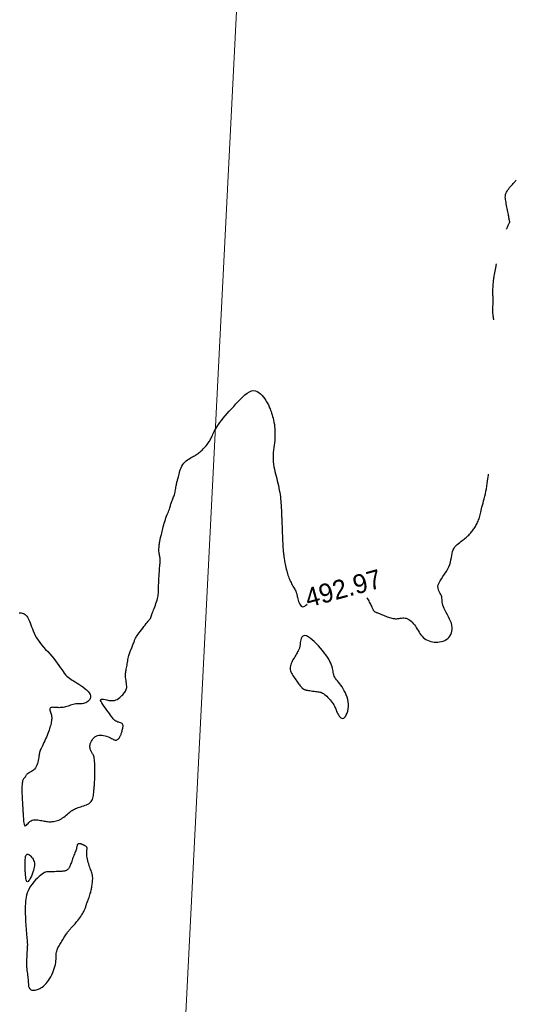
# Model space of a CAD drawing. Header units: millimetres. Extents: x 32690613 to 32693367, y 5343692 to 5344708.
# Tile 443 of 656: x 32692677 to 32692703, y 5344248 to 5344300. Entities that reach past the tile are written whole.
import ezdxf
from ezdxf.enums import TextEntityAlignment as Align

# ---------------------------------------------------------------- set-up
doc = ezdxf.new("R2010")
doc.units = ezdxf.units.MM
doc.header["$LTSCALE"] = 20
doc.layers.get('0').update_dxf_attribs({"lineweight": 18})
doc.layers.get('Defpoints').update_dxf_attribs({"color": 11, "lineweight": 18})
doc.layers.add('02-DGM_HL_493.00', color=102, linetype='Continuous')

# ---------------------------------------------------------------- blocks, each defined once
blk = doc.blocks.new('A$C78070446')
blk.add_line((4469989.147, 5343046.051), (4469922.857, 5342307.181))

msp = doc.modelspace()

# ---------------------------------------------------------------- linework, layer by layer
at = {"layer": '02-DGM_HL_493.00', "elevation": 493, "flags": 128}
for points in [[(32692702.581, 5344288.622), (32692702.585, 5344288.631), (32692702.595, 5344288.653), (32692702.611, 5344288.687), (32692702.629, 5344288.728), (32692702.65, 5344288.774), (32692702.671, 5344288.821), (32692702.692, 5344288.866), (32692702.709, 5344288.905), (32692702.724, 5344288.937), (32692702.734, 5344288.961), (32692702.742, 5344288.979), (32692702.747, 5344288.993), (32692702.749, 5344289.003), (32692702.75, 5344289.011), (32692702.749, 5344289.019), (32692702.747, 5344289.027), (32692702.745, 5344289.038), (32692702.742, 5344289.049), (32692702.738, 5344289.062), (32692702.734, 5344289.077), (32692702.73, 5344289.091), (32692702.727, 5344289.106), (32692702.723, 5344289.12), (32692702.72, 5344289.134), (32692702.718, 5344289.147), (32692702.716, 5344289.161), (32692702.713, 5344289.177), (32692702.71, 5344289.196), (32692702.707, 5344289.22), (32692702.702, 5344289.251), (32692702.696, 5344289.29), (32692702.687, 5344289.338), (32692702.677, 5344289.396), (32692702.665, 5344289.464), (32692702.651, 5344289.539), (32692702.636, 5344289.619), (32692702.62, 5344289.702), (32692702.604, 5344289.786), (32692702.587, 5344289.87), (32692702.57, 5344289.952), (32692702.554, 5344290.029), (32692702.539, 5344290.103), (32692702.527, 5344290.173), (32692702.519, 5344290.241), (32692702.516, 5344290.307), (32692702.518, 5344290.372), (32692702.528, 5344290.435), (32692702.546, 5344290.498), (32692702.573, 5344290.562), (32692702.608, 5344290.625), (32692702.649, 5344290.688), (32692702.694, 5344290.749), (32692702.742, 5344290.809), (32692702.792, 5344290.866), (32692702.841, 5344290.921), (32692702.888, 5344290.972), (32692702.932, 5344291.019), (32692702.971, 5344291.062), (32692703.006, 5344291.1), (32692703.036, 5344291.132), (32692703.06, 5344291.158), (32692703.078, 5344291.178), (32692703.09, 5344291.19), (32692703.094, 5344291.194)], [(32692701.914, 5344283.862), (32692701.913, 5344283.865), (32692701.912, 5344283.872), (32692701.91, 5344283.883), (32692701.907, 5344283.897), (32692701.904, 5344283.915), (32692701.901, 5344283.935), (32692701.897, 5344283.957), (32692701.894, 5344283.981), (32692701.89, 5344284.006), (32692701.886, 5344284.032), (32692701.883, 5344284.058), (32692701.88, 5344284.085), (32692701.877, 5344284.11), (32692701.874, 5344284.135), (32692701.871, 5344284.159), (32692701.868, 5344284.18), (32692701.866, 5344284.2), (32692701.864, 5344284.219), (32692701.862, 5344284.239), (32692701.861, 5344284.261), (32692701.861, 5344284.286), (32692701.86, 5344284.316), (32692701.861, 5344284.352), (32692701.862, 5344284.395), (32692701.864, 5344284.447), (32692701.866, 5344284.506), (32692701.869, 5344284.57), (32692701.871, 5344284.636), (32692701.874, 5344284.702), (32692701.877, 5344284.767), (32692701.878, 5344284.828), (32692701.88, 5344284.883), (32692701.88, 5344284.931), (32692701.88, 5344284.972), (32692701.879, 5344285.006), (32692701.878, 5344285.036), (32692701.876, 5344285.061), (32692701.874, 5344285.084), (32692701.871, 5344285.104), (32692701.869, 5344285.123), (32692701.866, 5344285.141), (32692701.864, 5344285.161), (32692701.862, 5344285.183), (32692701.861, 5344285.207), (32692701.86, 5344285.237), (32692701.859, 5344285.271), (32692701.86, 5344285.312), (32692701.861, 5344285.361), (32692701.864, 5344285.417), (32692701.867, 5344285.481), (32692701.871, 5344285.548), (32692701.876, 5344285.618), (32692701.881, 5344285.687), (32692701.886, 5344285.753), (32692701.89, 5344285.815), (32692701.895, 5344285.87), (32692701.899, 5344285.916), (32692701.903, 5344285.956), (32692701.908, 5344285.992), (32692701.913, 5344286.029), (32692701.919, 5344286.068), (32692701.927, 5344286.114), (32692701.937, 5344286.169), (32692701.949, 5344286.237), (32692701.964, 5344286.318), (32692701.98, 5344286.409), (32692701.997, 5344286.503), (32692702.014, 5344286.593), (32692702.028, 5344286.675), (32692702.04, 5344286.741), (32692702.048, 5344286.785), (32692702.051, 5344286.801)], [(32692676.974, 5344268.459), (32692677.033, 5344268.457), (32692677.09, 5344268.452), (32692677.145, 5344268.443), (32692677.198, 5344268.427), (32692677.248, 5344268.404), (32692677.294, 5344268.373), (32692677.337, 5344268.333), (32692677.378, 5344268.285), (32692677.416, 5344268.229), (32692677.453, 5344268.164), (32692677.489, 5344268.092), (32692677.524, 5344268.011), (32692677.559, 5344267.922), (32692677.594, 5344267.826), (32692677.631, 5344267.723), (32692677.671, 5344267.615), (32692677.716, 5344267.501), (32692677.767, 5344267.384), (32692677.825, 5344267.264), (32692677.892, 5344267.143), (32692677.969, 5344267.021), (32692678.057, 5344266.899), (32692678.155, 5344266.778), (32692678.26, 5344266.657), (32692678.369, 5344266.536), (32692678.479, 5344266.416), (32692678.59, 5344266.295), (32692678.697, 5344266.174), (32692678.799, 5344266.053), (32692678.894, 5344265.932), (32692678.982, 5344265.812), (32692679.064, 5344265.694), (32692679.141, 5344265.581), (32692679.214, 5344265.474), (32692679.283, 5344265.374), (32692679.35, 5344265.282), (32692679.416, 5344265.201), (32692679.482, 5344265.131), (32692679.548, 5344265.07), (32692679.616, 5344265.016), (32692679.686, 5344264.967), (32692679.76, 5344264.919), (32692679.84, 5344264.872), (32692679.925, 5344264.821), (32692680.017, 5344264.766), (32692680.117, 5344264.704), (32692680.22, 5344264.635), (32692680.324, 5344264.562), (32692680.424, 5344264.485), (32692680.517, 5344264.406), (32692680.597, 5344264.325), (32692680.662, 5344264.246), (32692680.708, 5344264.167), (32692680.731, 5344264.092), (32692680.733, 5344264.021), (32692680.717, 5344263.954), (32692680.687, 5344263.893), (32692680.645, 5344263.838), (32692680.593, 5344263.791), (32692680.536, 5344263.751), (32692680.475, 5344263.721), (32692680.413, 5344263.699), (32692680.351, 5344263.686), (32692680.288, 5344263.678), (32692680.224, 5344263.675), (32692680.16, 5344263.673), (32692680.094, 5344263.672), (32692680.028, 5344263.669), (32692679.96, 5344263.663), (32692679.891, 5344263.651), (32692679.821, 5344263.635), (32692679.751, 5344263.616), (32692679.681, 5344263.595), (32692679.612, 5344263.573), (32692679.545, 5344263.551), (32692679.479, 5344263.53), (32692679.416, 5344263.512), (32692679.355, 5344263.498), (32692679.297, 5344263.486), (32692679.241, 5344263.478), (32692679.186, 5344263.473), (32692679.131, 5344263.47), (32692679.077, 5344263.469), (32692679.022, 5344263.471), (32692678.967, 5344263.474), (32692678.91, 5344263.479), (32692678.853, 5344263.483), (32692678.797, 5344263.487), (32692678.745, 5344263.488), (32692678.698, 5344263.486), (32692678.658, 5344263.478), (32692678.626, 5344263.465), (32692678.603, 5344263.443), (32692678.592, 5344263.413), (32692678.59, 5344263.376), (32692678.596, 5344263.332), (32692678.607, 5344263.284), (32692678.622, 5344263.233), (32692678.639, 5344263.179), (32692678.655, 5344263.126), (32692678.669, 5344263.073), (32692678.68, 5344263.023), (32692678.686, 5344262.973), (32692678.689, 5344262.925), (32692678.688, 5344262.876), (32692678.684, 5344262.825), (32692678.676, 5344262.772), (32692678.666, 5344262.716), (32692678.653, 5344262.656), (32692678.637, 5344262.59), (32692678.619, 5344262.519), (32692678.598, 5344262.444), (32692678.574, 5344262.365), (32692678.547, 5344262.282), (32692678.517, 5344262.195), (32692678.484, 5344262.106), (32692678.447, 5344262.014), (32692678.408, 5344261.92), (32692678.366, 5344261.825), (32692678.323, 5344261.731), (32692678.28, 5344261.639), (32692678.238, 5344261.551), (32692678.199, 5344261.468), (32692678.163, 5344261.391), (32692678.131, 5344261.323), (32692678.105, 5344261.264), (32692678.084, 5344261.212), (32692678.067, 5344261.164), (32692678.053, 5344261.12), (32692678.042, 5344261.075), (32692678.032, 5344261.028), (32692678.023, 5344260.976), (32692678.014, 5344260.917), (32692678.004, 5344260.849), (32692677.992, 5344260.774), (32692677.978, 5344260.694), (32692677.96, 5344260.611), (32692677.938, 5344260.529), (32692677.91, 5344260.449), (32692677.877, 5344260.373), (32692677.837, 5344260.304), (32692677.789, 5344260.245), (32692677.736, 5344260.193), (32692677.679, 5344260.149), (32692677.621, 5344260.11), (32692677.564, 5344260.076), (32692677.51, 5344260.046), (32692677.461, 5344260.019), (32692677.42, 5344259.993), (32692677.387, 5344259.967), (32692677.362, 5344259.942), (32692677.344, 5344259.917), (32692677.33, 5344259.894), (32692677.32, 5344259.871), (32692677.311, 5344259.85), (32692677.302, 5344259.831), (32692677.292, 5344259.814), (32692677.278, 5344259.799), (32692677.262, 5344259.784), (32692677.245, 5344259.768), (32692677.226, 5344259.75), (32692677.208, 5344259.727), (32692677.19, 5344259.699), (32692677.173, 5344259.663), (32692677.159, 5344259.617), (32692677.147, 5344259.561), (32692677.138, 5344259.496), (32692677.131, 5344259.421), (32692677.126, 5344259.338), (32692677.124, 5344259.248), (32692677.124, 5344259.151), (32692677.125, 5344259.049), (32692677.127, 5344258.943), (32692677.131, 5344258.833), (32692677.136, 5344258.722), (32692677.142, 5344258.612), (32692677.148, 5344258.505), (32692677.154, 5344258.404), (32692677.16, 5344258.312), (32692677.165, 5344258.229), (32692677.17, 5344258.16), (32692677.173, 5344258.105), (32692677.176, 5344258.063), (32692677.178, 5344258.032), (32692677.179, 5344258.011), (32692677.18, 5344257.997), (32692677.18, 5344257.989), (32692677.18, 5344257.985), (32692677.18, 5344257.983), (32692677.18, 5344257.98), (32692677.18, 5344257.976), (32692677.18, 5344257.968), (32692677.181, 5344257.954), (32692677.182, 5344257.933), (32692677.183, 5344257.902), (32692677.186, 5344257.86), (32692677.189, 5344257.805), (32692677.193, 5344257.736), (32692677.198, 5344257.657), (32692677.205, 5344257.573), (32692677.214, 5344257.489), (32692677.225, 5344257.411), (32692677.239, 5344257.344), (32692677.256, 5344257.292), (32692677.277, 5344257.261), (32692677.302, 5344257.255), (32692677.331, 5344257.269), (32692677.364, 5344257.3), (32692677.402, 5344257.342), (32692677.444, 5344257.39), (32692677.492, 5344257.441), (32692677.545, 5344257.488), (32692677.603, 5344257.527), (32692677.667, 5344257.555), (32692677.736, 5344257.571), (32692677.807, 5344257.578), (32692677.881, 5344257.578), (32692677.955, 5344257.571), (32692678.029, 5344257.56), (32692678.101, 5344257.547), (32692678.17, 5344257.533), (32692678.236, 5344257.519), (32692678.298, 5344257.507), (32692678.357, 5344257.496), (32692678.415, 5344257.487), (32692678.473, 5344257.48), (32692678.531, 5344257.475), (32692678.59, 5344257.473), (32692678.651, 5344257.474), (32692678.715, 5344257.478), (32692678.781, 5344257.486), (32692678.849, 5344257.497), (32692678.918, 5344257.513), (32692678.988, 5344257.534), (32692679.058, 5344257.56), (32692679.127, 5344257.591), (32692679.195, 5344257.628), (32692679.261, 5344257.671), (32692679.326, 5344257.719), (32692679.39, 5344257.77), (32692679.452, 5344257.823), (32692679.514, 5344257.877), (32692679.575, 5344257.929), (32692679.636, 5344257.98), (32692679.697, 5344258.026), (32692679.758, 5344258.068), (32692679.819, 5344258.105), (32692679.881, 5344258.138), (32692679.945, 5344258.168), (32692680.01, 5344258.195), (32692680.077, 5344258.22), (32692680.146, 5344258.243), (32692680.218, 5344258.266), (32692680.292, 5344258.289), (32692680.368, 5344258.313), (32692680.443, 5344258.339), (32692680.516, 5344258.367), (32692680.585, 5344258.399), (32692680.65, 5344258.437), (32692680.708, 5344258.48), (32692680.757, 5344258.53), (32692680.797, 5344258.588), (32692680.829, 5344258.651), (32692680.853, 5344258.719), (32692680.87, 5344258.788), (32692680.883, 5344258.859), (32692680.891, 5344258.927), (32692680.897, 5344258.992), (32692680.902, 5344259.052), (32692680.906, 5344259.105), (32692680.909, 5344259.153), (32692680.913, 5344259.198), (32692680.917, 5344259.241), (32692680.92, 5344259.285), (32692680.924, 5344259.332), (32692680.928, 5344259.384), (32692680.932, 5344259.443), (32692680.936, 5344259.51), (32692680.941, 5344259.584), (32692680.945, 5344259.666), (32692680.949, 5344259.754), (32692680.953, 5344259.847), (32692680.956, 5344259.943), (32692680.958, 5344260.043), (32692680.96, 5344260.145), (32692680.96, 5344260.248), (32692680.958, 5344260.35), (32692680.955, 5344260.451), (32692680.951, 5344260.548), (32692680.944, 5344260.64), (32692680.936, 5344260.725), (32692680.925, 5344260.802), (32692680.912, 5344260.869), (32692680.896, 5344260.926), (32692680.879, 5344260.973), (32692680.86, 5344261.013), (32692680.839, 5344261.048), (32692680.819, 5344261.08), (32692680.798, 5344261.109), (32692680.777, 5344261.14), (32692680.757, 5344261.173), (32692680.739, 5344261.21), (32692680.722, 5344261.252), (32692680.709, 5344261.297), (32692680.7, 5344261.347), (32692680.695, 5344261.399), (32692680.696, 5344261.455), (32692680.703, 5344261.515), (32692680.717, 5344261.577), (32692680.74, 5344261.641), (32692680.77, 5344261.706), (32692680.808, 5344261.769), (32692680.852, 5344261.83), (32692680.904, 5344261.885), (32692680.962, 5344261.934), (32692681.026, 5344261.973), (32692681.096, 5344262.002), (32692681.171, 5344262.019), (32692681.25, 5344262.025), (32692681.332, 5344262.021), (32692681.414, 5344262.01), (32692681.494, 5344261.991), (32692681.572, 5344261.968), (32692681.646, 5344261.942), (32692681.713, 5344261.913), (32692681.773, 5344261.885), (32692681.826, 5344261.856), (32692681.873, 5344261.83), (32692681.915, 5344261.807), (32692681.953, 5344261.787), (32692681.988, 5344261.772), (32692682.021, 5344261.762), (32692682.053, 5344261.76), (32692682.084, 5344261.765), (32692682.114, 5344261.777), (32692682.144, 5344261.794), (32692682.172, 5344261.817), (32692682.199, 5344261.843), (32692682.224, 5344261.872), (32692682.247, 5344261.903), (32692682.268, 5344261.935), (32692682.287, 5344261.967), (32692682.303, 5344262), (32692682.317, 5344262.033), (32692682.331, 5344262.068), (32692682.343, 5344262.104), (32692682.356, 5344262.144), (32692682.368, 5344262.186), (32692682.382, 5344262.231), (32692682.396, 5344262.281), (32692682.41, 5344262.332), (32692682.422, 5344262.385), (32692682.431, 5344262.437), (32692682.436, 5344262.486), (32692682.434, 5344262.532), (32692682.426, 5344262.573), (32692682.409, 5344262.608), (32692682.382, 5344262.634), (32692682.347, 5344262.655), (32692682.305, 5344262.671), (32692682.258, 5344262.685), (32692682.208, 5344262.699), (32692682.156, 5344262.715), (32692682.105, 5344262.735), (32692682.055, 5344262.761), (32692682.009, 5344262.794), (32692681.964, 5344262.835), (32692681.921, 5344262.884), (32692681.876, 5344262.941), (32692681.829, 5344263.006), (32692681.779, 5344263.078), (32692681.723, 5344263.158), (32692681.661, 5344263.246), (32692681.592, 5344263.34), (32692681.519, 5344263.438), (32692681.447, 5344263.536), (32692681.38, 5344263.631), (32692681.324, 5344263.718), (32692681.282, 5344263.794), (32692681.259, 5344263.855), (32692681.26, 5344263.897), (32692681.288, 5344263.919), (32692681.339, 5344263.922), (32692681.41, 5344263.913), (32692681.495, 5344263.896), (32692681.59, 5344263.875), (32692681.69, 5344263.855), (32692681.791, 5344263.841), (32692681.888, 5344263.838), (32692681.978, 5344263.849), (32692682.059, 5344263.873), (32692682.134, 5344263.907), (32692682.202, 5344263.95), (32692682.263, 5344263.998), (32692682.32, 5344264.049), (32692682.371, 5344264.101), (32692682.418, 5344264.151), (32692682.461, 5344264.198), (32692682.5, 5344264.242), (32692682.534, 5344264.285), (32692682.564, 5344264.329), (32692682.589, 5344264.374), (32692682.608, 5344264.422), (32692682.621, 5344264.475), (32692682.628, 5344264.534), (32692682.629, 5344264.601), (32692682.624, 5344264.672), (32692682.616, 5344264.748), (32692682.606, 5344264.826), (32692682.594, 5344264.904), (32692682.582, 5344264.981), (32692682.573, 5344265.054), (32692682.566, 5344265.122), (32692682.563, 5344265.183), (32692682.564, 5344265.239), (32692682.569, 5344265.291), (32692682.576, 5344265.342), (32692682.585, 5344265.392), (32692682.596, 5344265.444), (32692682.608, 5344265.499), (32692682.62, 5344265.559), (32692682.632, 5344265.625), (32692682.644, 5344265.696), (32692682.656, 5344265.771), (32692682.668, 5344265.847), (32692682.681, 5344265.925), (32692682.694, 5344266.001), (32692682.708, 5344266.074), (32692682.723, 5344266.142), (32692682.739, 5344266.206), (32692682.756, 5344266.264), (32692682.773, 5344266.319), (32692682.792, 5344266.37), (32692682.811, 5344266.42), (32692682.83, 5344266.469), (32692682.85, 5344266.518), (32692682.871, 5344266.568), (32692682.892, 5344266.619), (32692682.914, 5344266.672), (32692682.935, 5344266.726), (32692682.956, 5344266.779), (32692682.976, 5344266.832), (32692682.995, 5344266.882), (32692683.014, 5344266.93), (32692683.031, 5344266.974), (32692683.046, 5344267.015), (32692683.062, 5344267.053), (32692683.078, 5344267.09), (32692683.097, 5344267.129), (32692683.12, 5344267.171), (32692683.149, 5344267.217), (32692683.183, 5344267.27), (32692683.226, 5344267.332), (32692683.278, 5344267.403), (32692683.337, 5344267.482), (32692683.401, 5344267.565), (32692683.467, 5344267.65), (32692683.532, 5344267.735), (32692683.596, 5344267.815), (32692683.655, 5344267.889), (32692683.707, 5344267.954), (32692683.75, 5344268.008), (32692683.785, 5344268.05), (32692683.812, 5344268.084), (32692683.833, 5344268.11), (32692683.85, 5344268.13), (32692683.862, 5344268.146), (32692683.871, 5344268.158), (32692683.878, 5344268.169), (32692683.884, 5344268.18), (32692683.889, 5344268.191), (32692683.894, 5344268.202), (32692683.899, 5344268.214), (32692683.903, 5344268.226), (32692683.907, 5344268.239), (32692683.911, 5344268.253), (32692683.916, 5344268.268), (32692683.921, 5344268.285), (32692683.926, 5344268.304), (32692683.934, 5344268.327), (32692683.943, 5344268.354), (32692683.955, 5344268.388), (32692683.969, 5344268.428), (32692683.988, 5344268.477), (32692684.01, 5344268.536), (32692684.037, 5344268.604), (32692684.067, 5344268.681), (32692684.099, 5344268.765), (32692684.132, 5344268.852), (32692684.165, 5344268.942), (32692684.195, 5344269.032), (32692684.223, 5344269.121), (32692684.246, 5344269.205), (32692684.264, 5344269.283), (32692684.277, 5344269.356), (32692684.286, 5344269.425), (32692684.291, 5344269.491), (32692684.294, 5344269.554), (32692684.296, 5344269.616), (32692684.297, 5344269.678), (32692684.297, 5344269.74), (32692684.299, 5344269.803), (32692684.301, 5344269.868), (32692684.303, 5344269.934), (32692684.307, 5344270.002), (32692684.31, 5344270.072), (32692684.314, 5344270.144), (32692684.319, 5344270.217), (32692684.323, 5344270.292), (32692684.328, 5344270.369), (32692684.333, 5344270.446), (32692684.338, 5344270.524), (32692684.343, 5344270.602), (32692684.348, 5344270.677), (32692684.353, 5344270.75), (32692684.358, 5344270.82), (32692684.364, 5344270.885), (32692684.369, 5344270.945), (32692684.375, 5344271.001), (32692684.379, 5344271.053), (32692684.383, 5344271.102), (32692684.386, 5344271.148), (32692684.387, 5344271.194), (32692684.386, 5344271.238), (32692684.383, 5344271.282), (32692684.377, 5344271.326), (32692684.37, 5344271.372), (32692684.361, 5344271.418), (32692684.352, 5344271.467), (32692684.343, 5344271.518), (32692684.335, 5344271.572), (32692684.328, 5344271.629), (32692684.324, 5344271.689), (32692684.322, 5344271.754), (32692684.322, 5344271.82), (32692684.325, 5344271.889), (32692684.33, 5344271.957), (32692684.336, 5344272.024), (32692684.343, 5344272.088), (32692684.352, 5344272.149), (32692684.36, 5344272.204), (32692684.369, 5344272.253), (32692684.379, 5344272.297), (32692684.389, 5344272.339), (32692684.399, 5344272.38), (32692684.411, 5344272.422), (32692684.423, 5344272.468), (32692684.436, 5344272.52), (32692684.451, 5344272.578), (32692684.467, 5344272.646), (32692684.485, 5344272.722), (32692684.504, 5344272.804), (32692684.525, 5344272.891), (32692684.548, 5344272.982), (32692684.572, 5344273.076), (32692684.599, 5344273.17), (32692684.628, 5344273.264), (32692684.658, 5344273.355), (32692684.69, 5344273.445), (32692684.723, 5344273.531), (32692684.756, 5344273.615), (32692684.787, 5344273.694), (32692684.817, 5344273.77), (32692684.845, 5344273.841), (32692684.869, 5344273.907), (32692684.89, 5344273.968), (32692684.908, 5344274.024), (32692684.923, 5344274.076), (32692684.936, 5344274.126), (32692684.949, 5344274.173), (32692684.962, 5344274.218), (32692684.976, 5344274.263), (32692684.991, 5344274.308), (32692685.009, 5344274.353), (32692685.028, 5344274.4), (32692685.049, 5344274.448), (32692685.071, 5344274.498), (32692685.092, 5344274.55), (32692685.113, 5344274.605), (32692685.133, 5344274.663), (32692685.151, 5344274.724), (32692685.167, 5344274.789), (32692685.182, 5344274.856), (32692685.194, 5344274.925), (32692685.205, 5344274.993), (32692685.216, 5344275.06), (32692685.226, 5344275.124), (32692685.236, 5344275.183), (32692685.246, 5344275.238), (32692685.256, 5344275.285), (32692685.267, 5344275.328), (32692685.278, 5344275.369), (32692685.29, 5344275.408), (32692685.303, 5344275.449), (32692685.317, 5344275.494), (32692685.331, 5344275.545), (32692685.346, 5344275.603), (32692685.362, 5344275.671), (32692685.379, 5344275.747), (32692685.4, 5344275.828), (32692685.423, 5344275.913), (32692685.452, 5344275.999), (32692685.485, 5344276.084), (32692685.524, 5344276.167), (32692685.571, 5344276.244), (32692685.624, 5344276.314), (32692685.685, 5344276.378), (32692685.749, 5344276.436), (32692685.817, 5344276.488), (32692685.886, 5344276.535), (32692685.955, 5344276.577), (32692686.022, 5344276.616), (32692686.085, 5344276.651), (32692686.144, 5344276.683), (32692686.199, 5344276.714), (32692686.25, 5344276.744), (32692686.3, 5344276.774), (32692686.347, 5344276.805), (32692686.395, 5344276.839), (32692686.443, 5344276.876), (32692686.492, 5344276.917), (32692686.543, 5344276.963), (32692686.596, 5344277.013), (32692686.65, 5344277.067), (32692686.703, 5344277.123), (32692686.755, 5344277.18), (32692686.804, 5344277.238), (32692686.85, 5344277.295), (32692686.892, 5344277.35), (32692686.929, 5344277.402), (32692686.962, 5344277.453), (32692686.992, 5344277.502), (32692687.02, 5344277.553), (32692687.046, 5344277.604), (32692687.072, 5344277.658), (32692687.098, 5344277.714), (32692687.126, 5344277.776), (32692687.156, 5344277.842), (32692687.189, 5344277.914), (32692687.227, 5344277.991), (32692687.27, 5344278.073), (32692687.32, 5344278.161), (32692687.377, 5344278.255), (32692687.442, 5344278.354), (32692687.516, 5344278.458), (32692687.6, 5344278.568), (32692687.693, 5344278.683), (32692687.794, 5344278.802), (32692687.901, 5344278.925), (32692688.013, 5344279.05), (32692688.129, 5344279.178), (32692688.247, 5344279.307), (32692688.367, 5344279.436), (32692688.487, 5344279.566), (32692688.607, 5344279.691), (32692688.725, 5344279.808), (32692688.842, 5344279.914), (32692688.957, 5344280.004), (32692689.07, 5344280.074), (32692689.179, 5344280.12), (32692689.285, 5344280.14), (32692689.387, 5344280.129), (32692689.484, 5344280.092), (32692689.576, 5344280.034), (32692689.662, 5344279.961), (32692689.741, 5344279.878), (32692689.813, 5344279.791), (32692689.876, 5344279.704), (32692689.931, 5344279.623), (32692689.976, 5344279.552), (32692690.013, 5344279.49), (32692690.044, 5344279.434), (32692690.07, 5344279.383), (32692690.093, 5344279.334), (32692690.114, 5344279.284), (32692690.135, 5344279.231), (32692690.157, 5344279.173), (32692690.181, 5344279.107), (32692690.208, 5344279.035), (32692690.236, 5344278.955), (32692690.264, 5344278.869), (32692690.292, 5344278.778), (32692690.319, 5344278.681), (32692690.343, 5344278.579), (32692690.365, 5344278.472), (32692690.383, 5344278.361), (32692690.397, 5344278.247), (32692690.408, 5344278.13), (32692690.414, 5344278.01), (32692690.417, 5344277.888), (32692690.416, 5344277.765), (32692690.411, 5344277.64), (32692690.402, 5344277.514), (32692690.39, 5344277.389), (32692690.375, 5344277.263), (32692690.359, 5344277.137), (32692690.344, 5344277.012), (32692690.33, 5344276.886), (32692690.32, 5344276.761), (32692690.315, 5344276.635), (32692690.316, 5344276.51), (32692690.325, 5344276.386), (32692690.34, 5344276.261), (32692690.361, 5344276.137), (32692690.386, 5344276.013), (32692690.415, 5344275.889), (32692690.445, 5344275.765), (32692690.477, 5344275.641), (32692690.508, 5344275.517), (32692690.538, 5344275.393), (32692690.567, 5344275.27), (32692690.594, 5344275.147), (32692690.619, 5344275.025), (32692690.643, 5344274.904), (32692690.664, 5344274.784), (32692690.682, 5344274.667), (32692690.699, 5344274.552), (32692690.712, 5344274.439), (32692690.723, 5344274.33), (32692690.732, 5344274.225), (32692690.74, 5344274.126), (32692690.745, 5344274.033), (32692690.75, 5344273.948), (32692690.753, 5344273.871), (32692690.756, 5344273.803), (32692690.758, 5344273.746), (32692690.76, 5344273.697), (32692690.761, 5344273.657), (32692690.763, 5344273.623), (32692690.764, 5344273.594), (32692690.765, 5344273.569), (32692690.766, 5344273.547), (32692690.767, 5344273.526), (32692690.767, 5344273.505), (32692690.768, 5344273.482), (32692690.769, 5344273.457), (32692690.77, 5344273.428), (32692690.772, 5344273.394), (32692690.773, 5344273.354), (32692690.775, 5344273.306), (32692690.777, 5344273.248), (32692690.78, 5344273.181), (32692690.783, 5344273.104), (32692690.786, 5344273.02), (32692690.79, 5344272.929), (32692690.794, 5344272.833), (32692690.798, 5344272.733), (32692690.802, 5344272.63), (32692690.806, 5344272.526), (32692690.81, 5344272.423), (32692690.814, 5344272.32), (32692690.818, 5344272.22), (32692690.822, 5344272.124), (32692690.826, 5344272.033), (32692690.831, 5344271.949), (32692690.835, 5344271.872), (32692690.839, 5344271.805), (32692690.844, 5344271.748), (32692690.849, 5344271.699), (32692690.853, 5344271.659), (32692690.858, 5344271.624), (32692690.862, 5344271.595), (32692690.866, 5344271.569), (32692690.869, 5344271.545), (32692690.873, 5344271.523), (32692690.875, 5344271.499), (32692690.878, 5344271.475), (32692690.881, 5344271.447), (32692690.884, 5344271.415), (32692690.889, 5344271.379), (32692690.895, 5344271.337), (32692690.902, 5344271.287), (32692690.912, 5344271.23), (32692690.924, 5344271.163), (32692690.938, 5344271.089), (32692690.954, 5344271.009), (32692690.972, 5344270.925), (32692690.991, 5344270.839), (32692691.011, 5344270.753), (32692691.032, 5344270.667), (32692691.054, 5344270.585), (32692691.076, 5344270.506), (32692691.099, 5344270.432), (32692691.122, 5344270.362), (32692691.146, 5344270.294), (32692691.172, 5344270.229), (32692691.199, 5344270.166), (32692691.228, 5344270.104), (32692691.259, 5344270.042), (32692691.291, 5344269.981), (32692691.325, 5344269.92), (32692691.359, 5344269.861), (32692691.392, 5344269.803), (32692691.424, 5344269.748), (32692691.454, 5344269.696), (32692691.481, 5344269.647), (32692691.504, 5344269.601), (32692691.522, 5344269.56), (32692691.536, 5344269.522), (32692691.548, 5344269.485), (32692691.558, 5344269.447), (32692691.567, 5344269.407), (32692691.576, 5344269.363), (32692691.587, 5344269.313), (32692691.601, 5344269.255), (32692691.617, 5344269.189), (32692691.638, 5344269.117), (32692691.661, 5344269.044), (32692691.689, 5344268.973), (32692691.72, 5344268.907), (32692691.755, 5344268.85), (32692691.793, 5344268.807), (32692691.836, 5344268.78), (32692691.882, 5344268.773), (32692691.932, 5344268.784), (32692691.985, 5344268.81), (32692692.04, 5344268.849), (32692692.097, 5344268.898), (32692692.107, 5344268.908)], [(32692695.248, 5344269.243), (32692695.272, 5344269.198), (32692695.306, 5344269.137), (32692695.339, 5344269.077), (32692695.371, 5344269.017), (32692695.403, 5344268.959), (32692695.432, 5344268.904), (32692695.459, 5344268.851), (32692695.484, 5344268.802), (32692695.506, 5344268.757), (32692695.525, 5344268.716), (32692695.542, 5344268.68), (32692695.556, 5344268.647), (32692695.569, 5344268.619), (32692695.582, 5344268.594), (32692695.595, 5344268.572), (32692695.608, 5344268.553), (32692695.623, 5344268.536), (32692695.641, 5344268.523), (32692695.661, 5344268.51), (32692695.684, 5344268.499), (32692695.71, 5344268.489), (32692695.739, 5344268.478), (32692695.773, 5344268.466), (32692695.81, 5344268.453), (32692695.852, 5344268.437), (32692695.899, 5344268.419), (32692695.95, 5344268.398), (32692696.005, 5344268.375), (32692696.062, 5344268.351), (32692696.122, 5344268.326), (32692696.184, 5344268.301), (32692696.247, 5344268.276), (32692696.31, 5344268.252), (32692696.373, 5344268.229), (32692696.437, 5344268.208), (32692696.5, 5344268.189), (32692696.563, 5344268.173), (32692696.626, 5344268.16), (32692696.689, 5344268.151), (32692696.752, 5344268.147), (32692696.815, 5344268.147), (32692696.877, 5344268.151), (32692696.939, 5344268.159), (32692697.001, 5344268.169), (32692697.064, 5344268.177), (32692697.126, 5344268.183), (32692697.188, 5344268.185), (32692697.251, 5344268.18), (32692697.314, 5344268.166), (32692697.378, 5344268.143), (32692697.441, 5344268.11), (32692697.504, 5344268.068), (32692697.565, 5344268.018), (32692697.626, 5344267.962), (32692697.684, 5344267.899), (32692697.74, 5344267.83), (32692697.793, 5344267.758), (32692697.842, 5344267.681), (32692697.89, 5344267.603), (32692697.937, 5344267.523), (32692697.984, 5344267.444), (32692698.033, 5344267.367), (32692698.085, 5344267.293), (32692698.141, 5344267.223), (32692698.203, 5344267.16), (32692698.271, 5344267.103), (32692698.345, 5344267.054), (32692698.425, 5344267.013), (32692698.509, 5344266.979), (32692698.597, 5344266.952), (32692698.688, 5344266.932), (32692698.781, 5344266.921), (32692698.876, 5344266.916), (32692698.972, 5344266.919), (32692699.067, 5344266.929), (32692699.161, 5344266.948), (32692699.251, 5344266.974), (32692699.337, 5344267.009), (32692699.417, 5344267.052), (32692699.49, 5344267.103), (32692699.555, 5344267.164), (32692699.61, 5344267.233), (32692699.655, 5344267.311), (32692699.689, 5344267.395), (32692699.712, 5344267.487), (32692699.723, 5344267.584), (32692699.722, 5344267.686), (32692699.709, 5344267.793), (32692699.682, 5344267.903), (32692699.642, 5344268.015), (32692699.592, 5344268.129), (32692699.535, 5344268.243), (32692699.474, 5344268.355), (32692699.414, 5344268.466), (32692699.356, 5344268.573), (32692699.305, 5344268.675), (32692699.264, 5344268.77), (32692699.236, 5344268.859), (32692699.217, 5344268.942), (32692699.206, 5344269.019), (32692699.2, 5344269.091), (32692699.194, 5344269.159), (32692699.188, 5344269.225), (32692699.177, 5344269.288), (32692699.158, 5344269.35), (32692699.13, 5344269.412), (32692699.096, 5344269.474), (32692699.06, 5344269.538), (32692699.027, 5344269.606), (32692698.999, 5344269.677), (32692698.982, 5344269.754), (32692698.98, 5344269.837), (32692698.997, 5344269.928), (32692699.035, 5344270.027), (32692699.092, 5344270.133), (32692699.162, 5344270.246), (32692699.24, 5344270.364), (32692699.323, 5344270.487), (32692699.404, 5344270.612), (32692699.479, 5344270.739), (32692699.544, 5344270.866), (32692699.594, 5344270.993), (32692699.632, 5344271.118), (32692699.661, 5344271.241), (32692699.684, 5344271.359), (32692699.704, 5344271.472), (32692699.725, 5344271.579), (32692699.75, 5344271.679), (32692699.781, 5344271.77), (32692699.823, 5344271.852), (32692699.872, 5344271.926), (32692699.929, 5344271.992), (32692699.99, 5344272.052), (32692700.055, 5344272.106), (32692700.12, 5344272.157), (32692700.185, 5344272.204), (32692700.248, 5344272.248), (32692700.307, 5344272.292), (32692700.362, 5344272.335), (32692700.413, 5344272.376), (32692700.461, 5344272.418), (32692700.507, 5344272.459), (32692700.55, 5344272.5), (32692700.592, 5344272.541), (32692700.631, 5344272.582), (32692700.67, 5344272.623), (32692700.707, 5344272.666), (32692700.743, 5344272.708), (32692700.778, 5344272.752), (32692700.813, 5344272.798), (32692700.846, 5344272.844), (32692700.879, 5344272.892), (32692700.912, 5344272.941), (32692700.944, 5344272.993), (32692700.975, 5344273.046), (32692701.005, 5344273.101), (32692701.034, 5344273.158), (32692701.062, 5344273.216), (32692701.088, 5344273.276), (32692701.113, 5344273.337), (32692701.135, 5344273.4), (32692701.155, 5344273.464), (32692701.174, 5344273.53), (32692701.192, 5344273.6), (32692701.21, 5344273.672), (32692701.228, 5344273.749), (32692701.247, 5344273.831), (32692701.268, 5344273.919), (32692701.291, 5344274.013), (32692701.317, 5344274.114), (32692701.345, 5344274.222), (32692701.375, 5344274.336), (32692701.406, 5344274.455), (32692701.437, 5344274.579), (32692701.468, 5344274.708), (32692701.497, 5344274.841), (32692701.524, 5344274.977), (32692701.549, 5344275.115), (32692701.571, 5344275.251), (32692701.589, 5344275.379), (32692701.605, 5344275.495), (32692701.618, 5344275.595), (32692701.627, 5344275.672), (32692701.632, 5344275.722), (32692701.634, 5344275.74)]]:
    msp.add_lwpolyline(points, dxfattribs=at)
for points in [[(32692693.015, 5344264.17), (32692693.072, 5344264.123), (32692693.133, 5344264.068), (32692693.195, 5344264.007), (32692693.257, 5344263.942), (32692693.317, 5344263.874), (32692693.374, 5344263.806), (32692693.426, 5344263.738), (32692693.472, 5344263.672), (32692693.509, 5344263.611), (32692693.541, 5344263.552), (32692693.567, 5344263.496), (32692693.59, 5344263.442), (32692693.611, 5344263.387), (32692693.633, 5344263.332), (32692693.656, 5344263.275), (32692693.683, 5344263.215), (32692693.715, 5344263.152), (32692693.751, 5344263.09), (32692693.791, 5344263.03), (32692693.834, 5344262.979), (32692693.88, 5344262.937), (32692693.928, 5344262.911), (32692693.976, 5344262.902), (32692694.026, 5344262.916), (32692694.074, 5344262.953), (32692694.122, 5344263.013), (32692694.165, 5344263.091), (32692694.204, 5344263.186), (32692694.236, 5344263.293), (32692694.259, 5344263.409), (32692694.272, 5344263.53), (32692694.274, 5344263.655), (32692694.262, 5344263.78), (32692694.239, 5344263.903), (32692694.206, 5344264.023), (32692694.164, 5344264.141), (32692694.115, 5344264.254), (32692694.06, 5344264.362), (32692694.001, 5344264.464), (32692693.94, 5344264.559), (32692693.879, 5344264.647), (32692693.817, 5344264.728), (32692693.758, 5344264.803), (32692693.701, 5344264.873), (32692693.649, 5344264.94), (32692693.602, 5344265.004), (32692693.562, 5344265.066), (32692693.53, 5344265.127), (32692693.507, 5344265.189), (32692693.49, 5344265.252), (32692693.478, 5344265.317), (32692693.468, 5344265.385), (32692693.456, 5344265.457), (32692693.441, 5344265.534), (32692693.42, 5344265.617), (32692693.391, 5344265.705), (32692693.35, 5344265.801), (32692693.299, 5344265.904), (32692693.238, 5344266.012), (32692693.168, 5344266.124), (32692693.089, 5344266.24), (32692693.001, 5344266.359), (32692692.907, 5344266.479), (32692692.805, 5344266.6), (32692692.698, 5344266.72), (32692692.587, 5344266.837), (32692692.474, 5344266.946), (32692692.364, 5344267.044), (32692692.257, 5344267.128), (32692692.157, 5344267.195), (32692692.067, 5344267.239), (32692691.988, 5344267.259), (32692691.924, 5344267.252), (32692691.872, 5344267.221), (32692691.831, 5344267.172), (32692691.8, 5344267.109), (32692691.777, 5344267.037), (32692691.76, 5344266.962), (32692691.748, 5344266.888), (32692691.739, 5344266.82), (32692691.732, 5344266.763), (32692691.725, 5344266.714), (32692691.719, 5344266.673), (32692691.711, 5344266.636), (32692691.702, 5344266.602), (32692691.69, 5344266.569), (32692691.675, 5344266.534), (32692691.657, 5344266.496), (32692691.634, 5344266.452), (32692691.607, 5344266.403), (32692691.577, 5344266.35), (32692691.544, 5344266.293), (32692691.509, 5344266.233), (32692691.472, 5344266.172), (32692691.435, 5344266.108), (32692691.398, 5344266.045), (32692691.361, 5344265.981), (32692691.326, 5344265.917), (32692691.294, 5344265.853), (32692691.266, 5344265.789), (32692691.242, 5344265.726), (32692691.225, 5344265.663), (32692691.214, 5344265.6), (32692691.212, 5344265.537), (32692691.219, 5344265.475), (32692691.234, 5344265.413), (32692691.257, 5344265.351), (32692691.285, 5344265.29), (32692691.318, 5344265.228), (32692691.356, 5344265.167), (32692691.396, 5344265.106), (32692691.437, 5344265.045), (32692691.479, 5344264.985), (32692691.521, 5344264.925), (32692691.563, 5344264.866), (32692691.603, 5344264.81), (32692691.641, 5344264.758), (32692691.677, 5344264.709), (32692691.71, 5344264.665), (32692691.74, 5344264.626), (32692691.765, 5344264.594), (32692691.787, 5344264.567), (32692691.806, 5344264.545), (32692691.822, 5344264.527), (32692691.836, 5344264.512), (32692691.848, 5344264.5), (32692691.86, 5344264.489), (32692691.871, 5344264.479), (32692691.882, 5344264.469), (32692691.894, 5344264.458), (32692691.909, 5344264.448), (32692691.927, 5344264.438), (32692691.95, 5344264.428), (32692691.98, 5344264.418), (32692692.017, 5344264.407), (32692692.062, 5344264.397), (32692692.117, 5344264.386), (32692692.18, 5344264.375), (32692692.248, 5344264.364), (32692692.321, 5344264.354), (32692692.394, 5344264.344), (32692692.467, 5344264.334), (32692692.538, 5344264.325), (32692692.604, 5344264.317), (32692692.663, 5344264.309), (32692692.718, 5344264.301), (32692692.768, 5344264.291), (32692692.817, 5344264.278), (32692692.864, 5344264.26), (32692692.912, 5344264.238), (32692692.961, 5344264.208)], [(32692679.214, 5344254.866), (32692679.149, 5344254.862), (32692679.077, 5344254.858), (32692678.999, 5344254.854), (32692678.919, 5344254.851), (32692678.839, 5344254.848), (32692678.761, 5344254.847), (32692678.687, 5344254.846), (32692678.62, 5344254.847), (32692678.562, 5344254.848), (32692678.51, 5344254.849), (32692678.462, 5344254.847), (32692678.416, 5344254.84), (32692678.368, 5344254.826), (32692678.317, 5344254.804), (32692678.258, 5344254.771), (32692678.191, 5344254.725), (32692678.113, 5344254.665), (32692678.026, 5344254.592), (32692677.933, 5344254.507), (32692677.838, 5344254.413), (32692677.745, 5344254.31), (32692677.656, 5344254.201), (32692677.575, 5344254.087), (32692677.504, 5344253.969), (32692677.447, 5344253.85), (32692677.403, 5344253.731), (32692677.369, 5344253.614), (32692677.344, 5344253.502), (32692677.327, 5344253.396), (32692677.316, 5344253.298), (32692677.309, 5344253.21), (32692677.305, 5344253.134), (32692677.301, 5344253.071), (32692677.299, 5344253.019), (32692677.297, 5344252.974), (32692677.295, 5344252.934), (32692677.295, 5344252.894), (32692677.295, 5344252.852), (32692677.296, 5344252.804), (32692677.297, 5344252.747), (32692677.299, 5344252.679), (32692677.302, 5344252.599), (32692677.306, 5344252.511), (32692677.31, 5344252.414), (32692677.315, 5344252.311), (32692677.32, 5344252.203), (32692677.327, 5344252.091), (32692677.334, 5344251.976), (32692677.342, 5344251.862), (32692677.35, 5344251.748), (32692677.359, 5344251.637), (32692677.368, 5344251.531), (32692677.376, 5344251.431), (32692677.384, 5344251.34), (32692677.391, 5344251.259), (32692677.397, 5344251.19), (32692677.402, 5344251.135), (32692677.405, 5344251.091), (32692677.408, 5344251.058), (32692677.409, 5344251.033), (32692677.41, 5344251.015), (32692677.41, 5344251.002), (32692677.41, 5344250.993), (32692677.41, 5344250.985), (32692677.409, 5344250.977), (32692677.408, 5344250.966), (32692677.407, 5344250.953), (32692677.406, 5344250.934), (32692677.404, 5344250.908), (32692677.402, 5344250.874), (32692677.399, 5344250.83), (32692677.396, 5344250.774), (32692677.392, 5344250.705), (32692677.388, 5344250.626), (32692677.383, 5344250.539), (32692677.378, 5344250.449), (32692677.374, 5344250.358), (32692677.369, 5344250.27), (32692677.366, 5344250.188), (32692677.363, 5344250.114), (32692677.361, 5344250.052), (32692677.36, 5344249.999), (32692677.36, 5344249.953), (32692677.361, 5344249.91), (32692677.364, 5344249.868), (32692677.368, 5344249.824), (32692677.374, 5344249.775), (32692677.381, 5344249.717), (32692677.39, 5344249.65), (32692677.4, 5344249.575), (32692677.41, 5344249.494), (32692677.421, 5344249.411), (32692677.431, 5344249.329), (32692677.441, 5344249.249), (32692677.449, 5344249.175), (32692677.455, 5344249.11), (32692677.458, 5344249.056), (32692677.46, 5344249.011), (32692677.461, 5344248.974), (32692677.461, 5344248.944), (32692677.461, 5344248.917), (32692677.462, 5344248.894), (32692677.464, 5344248.871), (32692677.468, 5344248.847), (32692677.475, 5344248.821), (32692677.484, 5344248.793), (32692677.496, 5344248.765), (32692677.511, 5344248.736), (32692677.53, 5344248.708), (32692677.553, 5344248.683), (32692677.579, 5344248.66), (32692677.61, 5344248.641), (32692677.644, 5344248.627), (32692677.683, 5344248.617), (32692677.726, 5344248.613), (32692677.773, 5344248.614), (32692677.823, 5344248.62), (32692677.877, 5344248.632), (32692677.934, 5344248.65), (32692677.994, 5344248.675), (32692678.057, 5344248.705), (32692678.122, 5344248.743), (32692678.188, 5344248.787), (32692678.255, 5344248.839), (32692678.323, 5344248.899), (32692678.39, 5344248.967), (32692678.455, 5344249.043), (32692678.519, 5344249.129), (32692678.58, 5344249.223), (32692678.638, 5344249.325), (32692678.691, 5344249.432), (32692678.741, 5344249.542), (32692678.785, 5344249.654), (32692678.823, 5344249.765), (32692678.855, 5344249.873), (32692678.88, 5344249.977), (32692678.897, 5344250.075), (32692678.909, 5344250.166), (32692678.916, 5344250.252), (32692678.92, 5344250.333), (32692678.922, 5344250.409), (32692678.925, 5344250.481), (32692678.93, 5344250.549), (32692678.939, 5344250.613), (32692678.952, 5344250.675), (32692678.97, 5344250.734), (32692678.992, 5344250.791), (32692679.018, 5344250.848), (32692679.046, 5344250.903), (32692679.078, 5344250.959), (32692679.111, 5344251.015), (32692679.145, 5344251.071), (32692679.181, 5344251.13), (32692679.218, 5344251.189), (32692679.254, 5344251.249), (32692679.291, 5344251.308), (32692679.327, 5344251.366), (32692679.363, 5344251.423), (32692679.398, 5344251.478), (32692679.432, 5344251.529), (32692679.464, 5344251.578), (32692679.494, 5344251.623), (32692679.524, 5344251.665), (32692679.553, 5344251.704), (32692679.582, 5344251.742), (32692679.611, 5344251.777), (32692679.64, 5344251.811), (32692679.669, 5344251.844), (32692679.7, 5344251.877), (32692679.732, 5344251.909), (32692679.765, 5344251.942), (32692679.8, 5344251.978), (32692679.837, 5344252.017), (32692679.876, 5344252.06), (32692679.918, 5344252.108), (32692679.963, 5344252.162), (32692680.011, 5344252.222), (32692680.06, 5344252.288), (32692680.111, 5344252.358), (32692680.162, 5344252.429), (32692680.211, 5344252.501), (32692680.257, 5344252.571), (32692680.299, 5344252.637), (32692680.337, 5344252.699), (32692680.369, 5344252.753), (32692680.395, 5344252.802), (32692680.416, 5344252.845), (32692680.433, 5344252.882), (32692680.447, 5344252.915), (32692680.458, 5344252.944), (32692680.466, 5344252.97), (32692680.473, 5344252.992), (32692680.479, 5344253.012), (32692680.484, 5344253.031), (32692680.489, 5344253.05), (32692680.495, 5344253.071), (32692680.503, 5344253.095), (32692680.512, 5344253.123), (32692680.524, 5344253.157), (32692680.539, 5344253.198), (32692680.557, 5344253.247), (32692680.578, 5344253.303), (32692680.602, 5344253.363), (32692680.626, 5344253.428), (32692680.65, 5344253.495), (32692680.674, 5344253.563), (32692680.697, 5344253.63), (32692680.717, 5344253.695), (32692680.735, 5344253.757), (32692680.75, 5344253.815), (32692680.762, 5344253.872), (32692680.773, 5344253.927), (32692680.783, 5344253.982), (32692680.792, 5344254.037), (32692680.8, 5344254.093), (32692680.808, 5344254.151), (32692680.817, 5344254.211), (32692680.825, 5344254.273), (32692680.832, 5344254.337), (32692680.838, 5344254.402), (32692680.841, 5344254.468), (32692680.842, 5344254.533), (32692680.838, 5344254.597), (32692680.831, 5344254.66), (32692680.818, 5344254.722), (32692680.802, 5344254.782), (32692680.782, 5344254.842), (32692680.759, 5344254.904), (32692680.734, 5344254.967), (32692680.709, 5344255.032), (32692680.682, 5344255.102), (32692680.657, 5344255.176), (32692680.632, 5344255.256), (32692680.609, 5344255.339), (32692680.588, 5344255.424), (32692680.57, 5344255.509), (32692680.554, 5344255.592), (32692680.541, 5344255.672), (32692680.533, 5344255.746), (32692680.528, 5344255.812), (32692680.528, 5344255.87), (32692680.531, 5344255.92), (32692680.536, 5344255.963), (32692680.541, 5344255.999), (32692680.547, 5344256.03), (32692680.551, 5344256.057), (32692680.552, 5344256.08), (32692680.549, 5344256.101), (32692680.541, 5344256.12), (32692680.528, 5344256.139), (32692680.512, 5344256.155), (32692680.493, 5344256.171), (32692680.473, 5344256.186), (32692680.451, 5344256.2), (32692680.428, 5344256.213), (32692680.406, 5344256.225), (32692680.386, 5344256.236), (32692680.366, 5344256.247), (32692680.347, 5344256.257), (32692680.327, 5344256.266), (32692680.308, 5344256.275), (32692680.288, 5344256.283), (32692680.266, 5344256.29), (32692680.244, 5344256.298), (32692680.219, 5344256.304), (32692680.193, 5344256.31), (32692680.167, 5344256.314), (32692680.141, 5344256.316), (32692680.117, 5344256.316), (32692680.094, 5344256.312), (32692680.073, 5344256.305), (32692680.056, 5344256.294), (32692680.043, 5344256.279), (32692680.033, 5344256.259), (32692680.025, 5344256.235), (32692680.018, 5344256.206), (32692680.011, 5344256.173), (32692680.004, 5344256.136), (32692679.994, 5344256.095), (32692679.982, 5344256.05), (32692679.967, 5344256), (32692679.948, 5344255.947), (32692679.927, 5344255.891), (32692679.904, 5344255.833), (32692679.88, 5344255.772), (32692679.855, 5344255.71), (32692679.83, 5344255.647), (32692679.806, 5344255.584), (32692679.783, 5344255.521), (32692679.761, 5344255.458), (32692679.74, 5344255.397), (32692679.72, 5344255.337), (32692679.7, 5344255.281), (32692679.681, 5344255.227), (32692679.662, 5344255.178), (32692679.643, 5344255.133), (32692679.624, 5344255.093), (32692679.604, 5344255.058), (32692679.584, 5344255.027), (32692679.565, 5344255.001), (32692679.545, 5344254.978), (32692679.525, 5344254.958), (32692679.504, 5344254.941), (32692679.484, 5344254.927), (32692679.464, 5344254.914), (32692679.442, 5344254.904), (32692679.417, 5344254.895), (32692679.389, 5344254.887), (32692679.356, 5344254.881), (32692679.316, 5344254.875), (32692679.27, 5344254.87)], [(32692677.291, 5344255.165), (32692677.289, 5344255.234), (32692677.289, 5344255.314), (32692677.29, 5344255.399), (32692677.295, 5344255.485), (32692677.303, 5344255.567), (32692677.317, 5344255.64), (32692677.337, 5344255.7), (32692677.364, 5344255.742), (32692677.399, 5344255.762), (32692677.441, 5344255.763), (32692677.487, 5344255.746), (32692677.535, 5344255.715), (32692677.583, 5344255.672), (32692677.63, 5344255.62), (32692677.673, 5344255.563), (32692677.71, 5344255.502), (32692677.74, 5344255.441), (32692677.762, 5344255.378), (32692677.776, 5344255.313), (32692677.783, 5344255.244), (32692677.782, 5344255.172), (32692677.773, 5344255.094), (32692677.757, 5344255.01), (32692677.733, 5344254.919), (32692677.702, 5344254.821), (32692677.665, 5344254.72), (32692677.624, 5344254.62), (32692677.581, 5344254.527), (32692677.537, 5344254.446), (32692677.495, 5344254.381), (32692677.455, 5344254.337), (32692677.419, 5344254.32), (32692677.39, 5344254.332), (32692677.366, 5344254.369), (32692677.347, 5344254.426), (32692677.332, 5344254.497), (32692677.321, 5344254.576), (32692677.313, 5344254.658), (32692677.307, 5344254.736), (32692677.303, 5344254.805), (32692677.3, 5344254.86), (32692677.297, 5344254.902), (32692677.296, 5344254.933), (32692677.294, 5344254.955), (32692677.294, 5344254.969), (32692677.294, 5344254.978), (32692677.293, 5344254.982), (32692677.293, 5344254.985), (32692677.294, 5344254.988), (32692677.294, 5344254.993), (32692677.293, 5344255.001), (32692677.293, 5344255.015), (32692677.293, 5344255.036), (32692677.292, 5344255.067), (32692677.292, 5344255.109)]]:
    msp.add_lwpolyline(points, close=True, dxfattribs=at)

# ---------------------------------------------------------------- block references
at = {"layer": 'Defpoints', "rotation": 2.237485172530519}
msp.add_blockref('A$C78070446', (28434719.524, -168960.664), dxfattribs=at)

# ---------------------------------------------------------------- texts
at = {"layer": '02-DGM_HL_493.00'}
msp.add_text('492.97', height=1, rotation=15.3339, dxfattribs=at).set_placement((32692693.999, 5344269.747, 493), align=Align.MIDDLE)

doc.saveas('drawing.dxf')
